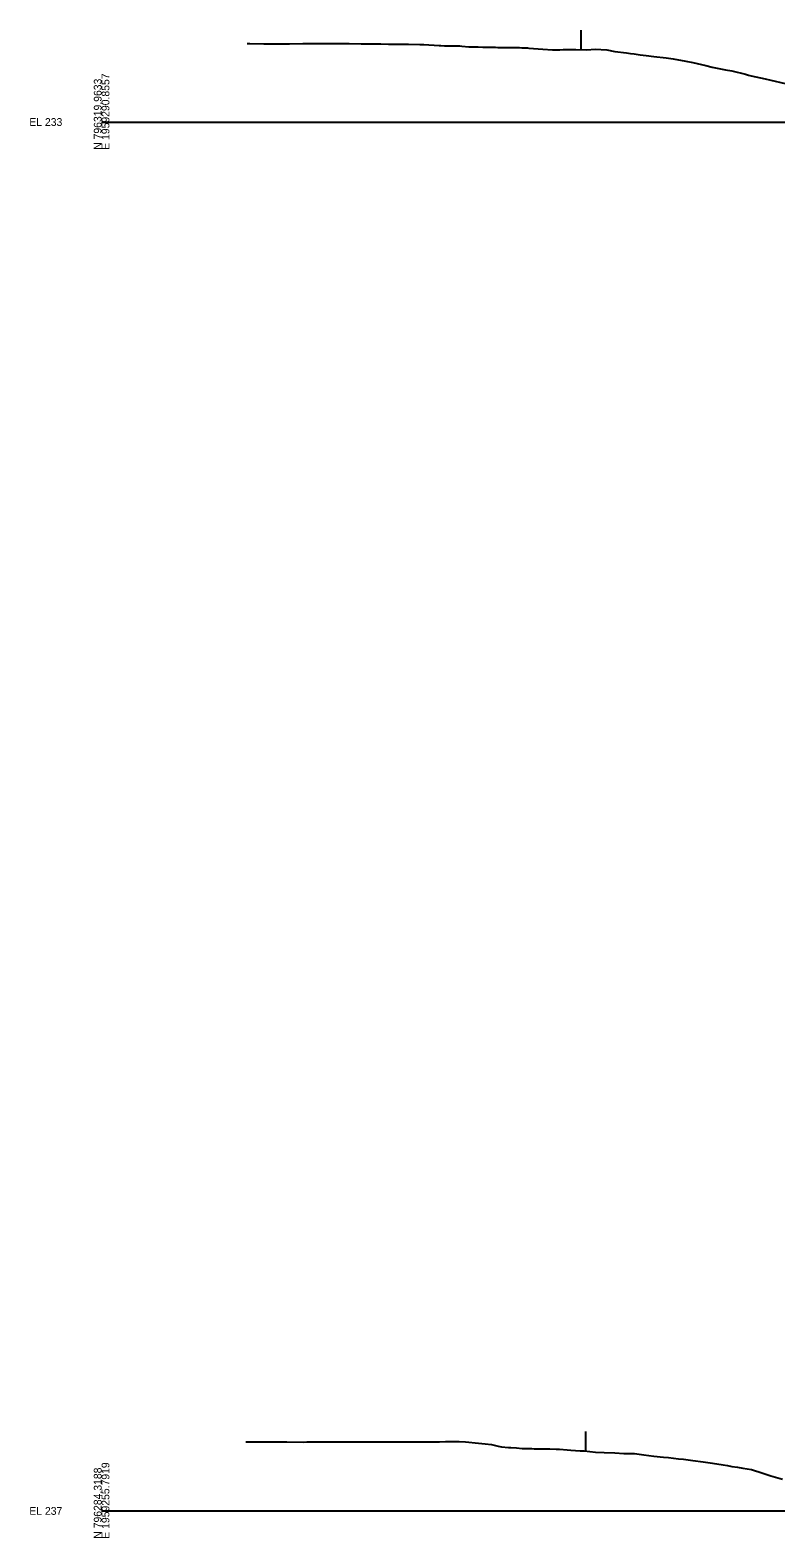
# Model space of a CAD drawing. Extents: x -4026 to 9638, y -10 to 19609.
# Drawn here: x -2026 to -1757, y 18990 to 19533 of the extents above; entities that cross this region are included whole.
import ezdxf

# ---------------------------------------------------------------- set-up
doc = ezdxf.new("R2010")
doc.units = 0
for name, color, linetype in [('Default', 7, 'Continuous'), ('RD_EX_Fence_Other', 7, 'Continuous'), ('RD_GPK_XS_Cell', 7, 'Continuous'), ('RD_XS_ExGround', 7, 'Continuous')]:
    doc.layers.add(name, color=color, linetype=linetype)

msp = doc.modelspace()

# ---------------------------------------------------------------- linework, layer by layer
at = {"layer": 'RD_EX_Fence_Other'}
for p, q in [((-1827.63, 19533.07), (-1827.63, 19526.07)), ((-1825.93, 19028.56), (-1825.93, 19021.56))]:
    msp.add_line(p, q, dxfattribs=at)
at = {"layer": 'RD_GPK_XS_Cell'}
for p, q in [((-2000, 19500), (-1650, 19500)), ((-2000, 19000), (-1650, 19000))]:
    msp.add_line(p, q, dxfattribs=at)
at = {"layer": 'RD_XS_ExGround'}
for points in [[(-1947.67, 19528.25), (-1946.65, 19528.25), (-1941.65, 19528.2), (-1939.52, 19528.17), (-1934.64, 19528.17), (-1933.52, 19528.18), (-1932.39, 19528.19), (-1927.63, 19528.23), (-1925.26, 19528.24), (-1920.61, 19528.25), (-1918.13, 19528.24), (-1913.6, 19528.24), (-1911, 19528.21), (-1906.59, 19528.13), (-1903.87, 19528.11), (-1899.57, 19528.09), (-1896.74, 19528.05), (-1892.56, 19528), (-1889.61, 19527.99), (-1885.54, 19527.95), (-1884.03, 19527.93), (-1878.51, 19527.58), (-1877.96, 19527.56), (-1876.7, 19527.48), (-1875.57, 19527.44), (-1874.81, 19527.44), (-1874.2, 19527.43), (-1871.74, 19527.39), (-1871.1, 19527.38), (-1870.43, 19527.35), (-1867.84, 19527.11), (-1867.23, 19527.1), (-1866.59, 19527.08), (-1865.93, 19527.06), (-1865.24, 19527.04), (-1864.52, 19527.03), (-1862.88, 19526.99), (-1861.84, 19526.96), (-1860.57, 19526.92), (-1860.04, 19526.91), (-1859.27, 19526.91), (-1858.25, 19526.9), (-1857.41, 19526.87), (-1855.19, 19526.88), (-1854.38, 19526.88), (-1853.78, 19526.88), (-1853.33, 19526.88), (-1852.43, 19526.88), (-1849.7, 19526.8), (-1848.8, 19526.76), (-1846.84, 19526.66), (-1846.36, 19526.62), (-1841.28, 19526.22), (-1837.79, 19525.95), (-1835.13, 19526.02), (-1833.94, 19526.05), (-1830.99, 19526.1), (-1829.43, 19526.14), (-1825.44, 19526), (-1822.42, 19526.22), (-1818.31, 19525.98), (-1815.41, 19525.44), (-1811.18, 19524.93), (-1809.78, 19524.71), (-1808.39, 19524.51), (-1806.24, 19524.23), (-1804.05, 19523.89), (-1801.38, 19523.61), (-1796.92, 19523.12), (-1794.37, 19522.71), (-1789.79, 19521.88), (-1787.35, 19521.4), (-1782.66, 19520.32), (-1780.34, 19519.79), (-1775.53, 19518.82), (-1773.32, 19518.38), (-1768.4, 19517.17), (-1767.35, 19516.88), (-1766.31, 19516.66), (-1761.27, 19515.57), (-1759.3, 19515.09), (-1754.14, 19513.85)], [(-1948.08, 19024.87), (-1947.57, 19024.87), (-1941.56, 19024.92), (-1940.44, 19024.92), (-1934.55, 19024.84), (-1933.31, 19024.82), (-1927.54, 19024.81), (-1926.18, 19024.82), (-1920.52, 19024.89), (-1919.79, 19024.89), (-1919.05, 19024.89), (-1913.51, 19024.89), (-1911.92, 19024.89), (-1906.5, 19024.9), (-1904.79, 19024.9), (-1899.48, 19024.9), (-1898.58, 19024.9), (-1897.66, 19024.9), (-1892.47, 19024.9), (-1890.53, 19024.91), (-1885.45, 19024.91), (-1883.4, 19024.91), (-1878.44, 19024.93), (-1876.27, 19024.96), (-1871.43, 19025), (-1869.14, 19024.89), (-1864.41, 19024.38), (-1862.01, 19024.13), (-1859.69, 19023.89), (-1857.4, 19023.37), (-1856.15, 19023.05), (-1853.67, 19022.87), (-1852.75, 19022.8), (-1850.77, 19022.66), (-1848.67, 19022.5), (-1846.93, 19022.46), (-1845.23, 19022.43), (-1844.41, 19022.41), (-1842.01, 19022.36), (-1839.66, 19022.32), (-1838.72, 19022.31), (-1836.52, 19022.27), (-1836, 19022.26), (-1835.34, 19022.21), (-1832.49, 19021.98), (-1831.22, 19021.88), (-1827.87, 19021.63), (-1826.36, 19021.6), (-1822.33, 19021.18), (-1819.23, 19021.01), (-1815.32, 19020.96), (-1812.1, 19020.73), (-1808.3, 19020.66), (-1804.97, 19020.23), (-1801.29, 19019.66), (-1797.84, 19019.35), (-1796.04, 19019.2), (-1794.28, 19019), (-1792.51, 19018.79), (-1790.71, 19018.61), (-1787.26, 19018.21), (-1783.58, 19017.65), (-1780.25, 19017.19), (-1776.45, 19016.61), (-1774.83, 19016.38), (-1773.24, 19016.04), (-1771.29, 19015.71), (-1769.32, 19015.39), (-1766.22, 19014.89), (-1762.19, 19013.65), (-1759.21, 19012.67), (-1755.06, 19011.46)]]:
    msp.add_lwpolyline(points, dxfattribs=at)

# ---------------------------------------------------------------- texts
at = {"layer": 'Default'}
for p in [(-2000, 19500), (-2000, 19000)]:
    msp.add_text('-', height=0.0001, dxfattribs=at).set_placement(p)
at = {"layer": 'RD_GPK_XS_Cell'}
for s, p in [('N 796319.9633', (-2000, 19490)), ('E 1959290.8557', (-1997.2, 19490)), ('N 796284.3188', (-2000, 18990)), ('E 1959255.7919', (-1997.2, 18990))]:
    msp.add_text(s, height=2.8, rotation=90, dxfattribs=at).set_placement(p)
for s, p in [('EL 233', (-2026, 19498.6)), ('EL 237', (-2026, 18998.6))]:
    msp.add_text(s, height=2.8, dxfattribs=at).set_placement(p)

doc.saveas('drawing.dxf')
